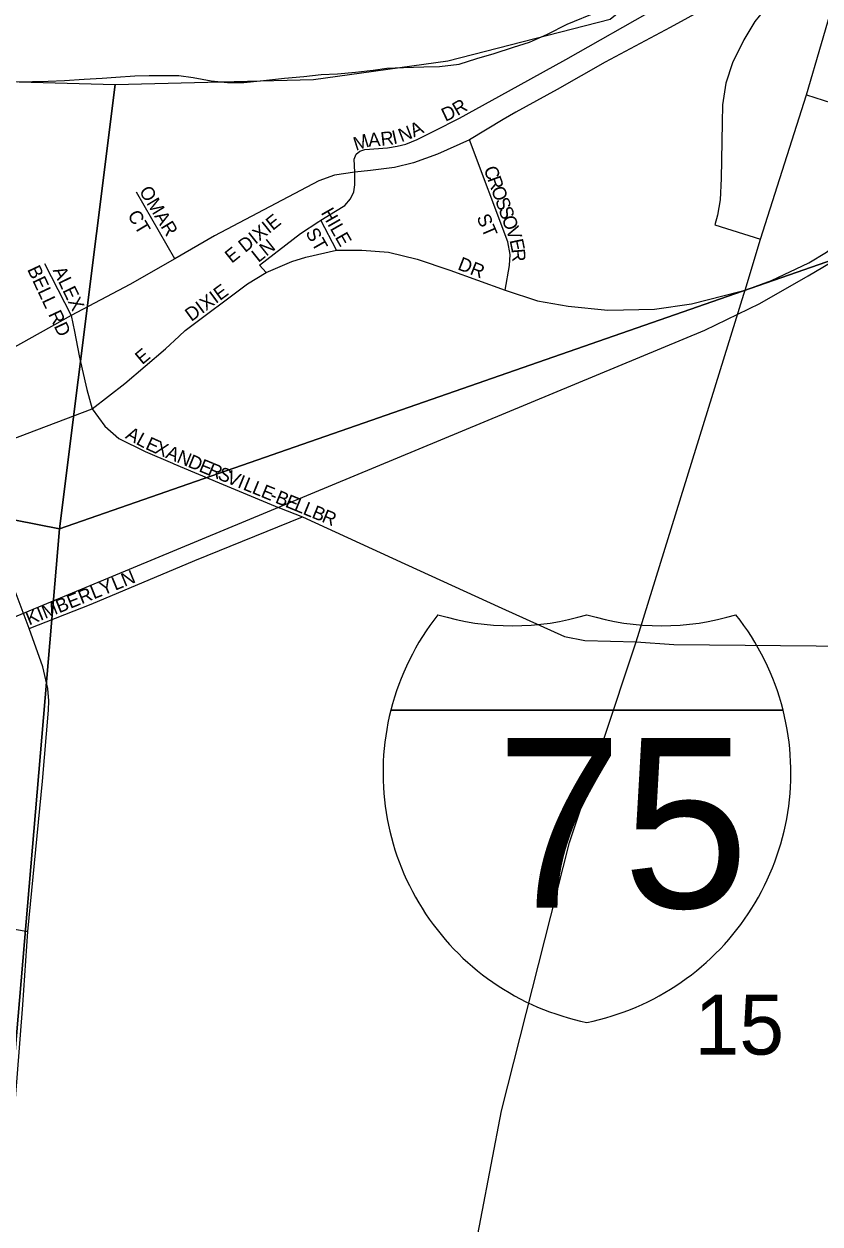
# Model space of a CAD drawing. Extents: x -209 to 4852, y 0 to 905.
# Drawn here: x 494.21 to 505.3, y 254.75 to 271.47 of the extents above; entities that cross this region are included whole.
import ezdxf

# ---------------------------------------------------------------- set-up
doc = ezdxf.new("R2010")
doc.units = 0
for name, color, linetype in [('GM_X_Airport_Location_Class_2', 7, 'Continuous'), ('GM_X_Airport_Location_Class_3', 7, 'Continuous'), ('GM_X_City_Street', 7, 'Continuous'), ('GM_X_Major_Lake', 7, 'Continuous'), ('GM_X_Minor_River', 7, 'Continuous'), ('GM_X_Rail_Line', 7, 'Continuous'), ('GM_X_Rail_Line_Text', 7, 'Continuous'), ('GM_X_Township_Road_Text', 7, 'Continuous'), ('GM_X_Unincorporated_Text', 7, 'Continuous'), ('GM_X_US_Route', 7, 'Continuous')]:
    doc.layers.add(name, color=color, linetype=linetype)

msp = doc.modelspace()

# ---------------------------------------------------------------- linework, layer by layer
at = {"layer": 'GM_X_Airport_Location_Class_2'}
for points in [[(499.929, 269.987), (500.277, 270.162), (500.962, 270.537), (501.759, 270.979), (503.033, 271.702), (503.699, 272.117), (503.877, 272.256), (504.078, 272.423), (504.373, 272.715), (504.621, 272.988), (504.953, 273.445)], [(504.391, 272.075), (503.21, 271.423), (502.306, 270.942), (501.637, 270.562), (501.062, 270.246), (500.887, 270.142)], [(504.181, 267.746), (504.255, 267.765), (504.621, 267.902), (505.144, 268.148), (505.388, 268.293), (505.615, 268.461), (505.771, 268.598), (505.868, 268.719), (506.135, 269.086), (506.498, 269.893), (506.942, 271.041)], [(500.887, 270.142), (500.415, 269.861), (499.97, 269.658), (499.638, 269.54), (499.37, 269.473), (499.039, 269.433)], [(498.82, 269.408), (498.809, 269.59), (498.836, 269.658), (498.889, 269.702), (498.957, 269.725), (499.276, 269.749), (499.411, 269.772), (499.528, 269.801), (499.686, 269.866), (499.929, 269.987)], [(500.915, 267.767), (500.974, 268.11), (500.981, 268.262), (500.95, 268.44), (500.415, 269.861)], [(499.039, 269.433), (498.82, 269.408), (498.535, 269.368), (498.316, 269.287), (496.865, 268.521), (496.314, 268.203), (495.685, 267.845), (494.867, 267.41), (493.022, 266.382), (492.734, 266.23), (491.663, 265.631), (490.157, 264.802), (489.301, 264.346), (488.465, 263.919), (488.131, 263.73), (487.615, 263.43), (487.011, 263.062), (486.588, 262.763)], [(498.317, 268.721), (498.345, 268.739), (498.548, 268.866), (498.682, 268.947), (498.758, 269.037), (498.807, 269.137), (498.819, 269.235), (498.82, 269.408)], [(496.314, 268.203), (495.779, 269.129)], [(497.583, 268.013), (497.491, 268.113), (498.063, 268.556), (498.317, 268.721)], [(498.564, 268.323), (498.345, 268.739)], [(496.372, 267.126), (496.455, 267.203), (497.325, 267.852), (497.583, 268.013), (497.943, 268.163), (498.135, 268.226), (498.564, 268.323), (498.919, 268.321), (499.288, 268.293), (499.688, 268.196), (500.143, 268.046), (500.915, 267.767), (501.362, 267.616), (501.789, 267.54), (502.345, 267.488), (502.992, 267.5), (503.51, 267.575), (504.181, 267.746)], [(494.495, 268.138), (494.867, 267.41)], [(494.867, 267.41), (494.915, 267.189), (494.981, 266.848), (495.02, 266.664), (495.085, 266.379), (495.163, 266.11)], [(487.944, 263.022), (488.042, 263.064), (488.867, 263.482), (490.427, 264.226), (491.663, 264.759), (493.382, 265.437), (495.163, 266.11), (495.615, 266.463), (496.18, 266.947), (496.372, 267.126)], [(495.163, 266.11), (495.339, 265.872), (495.531, 265.696), (495.901, 265.517), (496.28, 265.354), (496.298, 265.347)], [(493.926, 254.683), (493.935, 254.759), (494.031, 255.765), (494.117, 256.788), (494.193, 257.807), (494.263, 258.828), (494.468, 260.925), (494.551, 261.914), (494.556, 262.043), (494.543, 262.213), (494.473, 262.515), (494.285, 263.05), (494.088, 263.573), (493.68, 264.623), (493.382, 265.437)], [(496.298, 265.347), (496.929, 265.079), (497.766, 264.732), (497.772, 264.73)], [(497.772, 264.73), (498.092, 264.608), (499.518, 263.953), (500.869, 263.334), (501.741, 262.94), (502.023, 262.883), (502.736, 262.863), (503.261, 262.828), (505.743, 262.805), (507.256, 262.792), (508.453, 262.692), (508.594, 262.677), (509.173, 262.591), (509.742, 262.508), (511.167, 262.265), (512.474, 262.043), (512.507, 262.038)], [(494.285, 263.05), (495.145, 263.391), (496.591, 264), (498.092, 264.608)], [(491.571, 259.307), (494.263, 258.828)]]:
    msp.add_lwpolyline(points, dxfattribs=at)
at = {"layer": 'GM_X_Major_Lake'}
msp.add_lwpolyline([(494.123, 270.668), (494.328, 270.671), (494.548, 270.675), (494.776, 270.686), (495.049, 270.703), (495.3, 270.721), (495.49, 270.733), (495.756, 270.75), (495.953, 270.754), (496.181, 270.757), (496.37, 270.754), (496.567, 270.727), (496.817, 270.684), (497.044, 270.657), (497.271, 270.66), (497.545, 270.685), (497.842, 270.718), (498.108, 270.743), (498.351, 270.769), (498.579, 270.779), (498.83, 270.805), (499.073, 270.831), (499.263, 270.858), (499.499, 270.868), (499.78, 270.878), (500, 270.881), (500.274, 270.914), (500.518, 270.993), (500.762, 271.064), (501.029, 271.151), (501.251, 271.222), (501.503, 271.332), (501.779, 271.471), (502.208, 271.646)], dxfattribs=at)
at = {"layer": 'GM_X_Minor_River'}
for points in [[(503.083, 292.205), (517.218, 291.054), (515.439, 271.658), (494.708, 264.441), (495.483, 270.631), (498.242, 270.7), (500.117, 270.96), (502.378, 271.539), (503.263, 272.257), (504.716, 273.844), (505.7, 275.423), (506.518, 278.665), (506.24, 281.617), (506.092, 282.589), (506.012, 284.393), (505.676, 286.665)], [(473.615, 282.049), (483.896, 284.796), (485.141, 284.612), (485.156, 284.602), (486.185, 284.144), (486.909, 283.615), (487.254, 282.987), (487.5, 282.399), (487.803, 281.553), (488.009, 280.83), (487.861, 279.795), (487.341, 278.327), (486.498, 276.593), (486.015, 275.883), (485.417, 275.091), (485.5, 273.87), (486.637, 271.887), (487.481, 271.235), (488.649, 270.91), (492.13, 270.724), (495.483, 270.631), (494.708, 264.441), (472.433, 268.831)], [(494.708, 264.441), (515.439, 271.658), (513.823, 252.487), (492.971, 244.015)], [(472.433, 268.831), (494.708, 264.441), (492.971, 244.015), (470.722, 248.55), (471.59, 258.577), (474.545, 261.601), (472.208, 265.185)]]:
    msp.add_lwpolyline(points, close=True, dxfattribs=at)
at = {"layer": 'GM_X_Rail_Line'}
for points in [[(505.111, 270.488), (505.693, 270.299), (505.821, 270.558), (506.302, 271.442), (506.677, 272.042), (506.972, 272.465), (507.195, 272.785), (507.606, 273.29), (508.177, 273.895), (508.325, 273.779)], [(506.148, 273.122), (506.218, 273.01), (505.735, 272.635), (504.89, 272.017), (504.573, 271.733), (504.39, 271.508), (504.236, 271.253), (504.078, 270.931), (503.985, 270.648), (503.939, 270.349), (503.936, 270.099), (503.92, 269.32), (503.908, 269.022), (503.87, 268.812), (503.836, 268.674), (504.47, 268.478)]]:
    msp.add_lwpolyline(points, dxfattribs=at)
at = {"layer": 'GM_X_Rail_Line_Text'}
for points in [[(504.238, 267.71), (504.255, 267.765), (504.47, 268.478), (505.111, 270.488), (505.735, 272.635), (505.81, 272.846)], [(499.976, 241.813), (499.971, 241.852), (499.74, 245.815), (499.758, 247.683), (499.947, 250.823), (500.142, 252.57), (500.86, 256.331), (501.809, 260.068), (502.736, 262.863), (504.238, 267.71)]]:
    msp.add_lwpolyline(points, dxfattribs=at)
at = {"layer": 'GM_X_Unincorporated_Text'}
for p, q in [((499.32, 261.911), (504.785, 261.911)), ((504.785, 261.911), (499.32, 261.911)), ((504.785, 261.911), (499.32, 261.911))]:
    msp.add_line(p, q, dxfattribs=at)
for centre, start, end in [((502.763, 261.041), 141.669, 165.8066), ((501.015, 266.639), 253.0091, 286.9909), ((503.09, 266.639), 253.0091, 286.9909), ((501.342, 261.041), 14.1934, 38.331), ((502.763, 261.041), 165.8066, 258.463), ((501.342, 261.041), 281.537, 14.1934)]:
    msp.add_arc(centre, 3.551, start, end, dxfattribs=at)
at = {"layer": 'GM_X_US_Route'}
msp.add_lwpolyline([(472.428, 254.214), (476.935, 256.085), (482.207, 258.275), (485.625, 259.703), (494.227, 263.272), (503.696, 267.208), (504.46, 267.578), (505.135, 267.963), (505.564, 268.219)], dxfattribs=at)

# ---------------------------------------------------------------- texts
at = {"layer": 'GM_X_Airport_Location_Class_3'}
for s, height, rotation, p in [('R', 0.189, 30.2668, (500.248, 270.189)), ('D', 0.189, 25.1965, (500.081, 270.109)), ('N', 0.189, 21.0294, (499.469, 269.824)), ('A', 0.189, 26.2525, (499.642, 269.891)), ('M', 0.189, 17.3464, (498.833, 269.706)), ('A', 0.189, 3.8272, (499.012, 269.764)), ('R', 0.189, 6.6975, (499.189, 269.776)), ('I', 0.189, 12.4455, (499.358, 269.797)), ('C', 0.189, 289.979, (500.611, 269.456)), ('OMAR', 0.1894, 301.4337, (495.808, 269.146)), ('R', 0.189, 289.9847, (500.663, 269.315)), ('O', 0.189, 289.9947, (500.714, 269.174)), ('S', 0.189, 289.9901, (500.771, 269.018)), ('CT', 0.1894, 300.9723, (495.646, 268.811)), ('HILE', 0.1894, 299.7491, (498.342, 268.845)), ('S', 0.189, 289.997, (500.817, 268.892)), ('E DIXIE', 0.1894, 38.6605, (497.104, 268.132)), ('ST', 0.1894, 293.1873, (500.511, 268.78)), ('O', 0.189, 289.9831, (500.862, 268.767)), ('ST', 0.1894, 299.7432, (498.126, 268.567)), ('V', 0.189, 289.7068, (500.919, 268.611)), ('LN', 0.1894, 38.6634, (497.476, 268.142)), ('E', 0.189, 281.6903, (500.973, 268.461)), ('DR', 0.1894, 338.7472, (500.24, 268.058)), ('R', 0.189, 274.8141, (500.999, 268.336)), ('BELL RD', 0.1894, 295.202, (494.252, 268.055)), ('ALEX', 0.1894, 295.8667, (494.608, 268.042)), ('DIXIE', 0.1894, 36.2542, (496.542, 267.321)), ('E', 0.189, 39.7876, (495.857, 266.719)), ('A', 0.189, 331.0494, (495.612, 265.708)), ('L', 0.189, 331.5468, (495.76, 265.627)), ('E', 0.189, 335.523, (495.89, 265.557)), ('X', 0.189, 337.5835, (496.018, 265.499)), ('A', 0.189, 337.6692, (496.172, 265.435)), ('N', 0.189, 337.6508, (496.326, 265.372)), ('D', 0.189, 337.6508, (496.481, 265.308)), ('E', 0.189, 337.6509, (496.635, 265.245)), ('R', 0.189, 337.6529, (496.758, 265.194)), ('S', 0.189, 337.6341, (496.897, 265.137)), ('V', 0.189, 337.6692, (497.02, 265.086)), ('I', 0.189, 337.6627, (497.174, 265.023)), ('L', 0.189, 337.6407, (497.251, 264.991)), ('L', 0.189, 337.6677, (497.375, 264.941)), ('E', 0.189, 337.6677, (497.498, 264.89)), ('-', 0.189, 337.6581, (497.621, 264.839)), ('B', 0.189, 337.6529, (497.698, 264.808)), ('E', 0.189, 337.6341, (497.837, 264.751)), ('L', 0.189, 337.6677, (497.961, 264.7)), ('L', 0.189, 337.6659, (498.084, 264.649)), ('B', 0.189, 337.6529, (498.207, 264.599)), ('R', 0.189, 337.6529, (498.346, 264.542)), ('LN', 0.1894, 22.3821, (495.481, 263.576)), ('KIMBERLY', 0.1894, 21.9497, (494.282, 263.093))]:
    msp.add_text(s, height=height, rotation=rotation, dxfattribs=at).set_placement(p)
at = {"layer": 'GM_X_City_Street'}
for s in ['-', '.', ',']:
    msp.add_text(s, height=0.00379, dxfattribs=at).set_placement((502.052, 260.4))
msp.add_text('75', height=0.00379, rotation=0, dxfattribs=at).set_placement((501.278, 259.616))
at = {"layer": 'GM_X_Township_Road_Text'}
msp.add_text('15', height=0.8371, rotation=0, dxfattribs=at).set_placement((503.553, 257.114))
at = {"layer": 'GM_X_Unincorporated_Text'}
msp.add_text('75', height=2.3674, dxfattribs=at).set_placement((500.787, 259.159))

doc.saveas('drawing.dxf')
